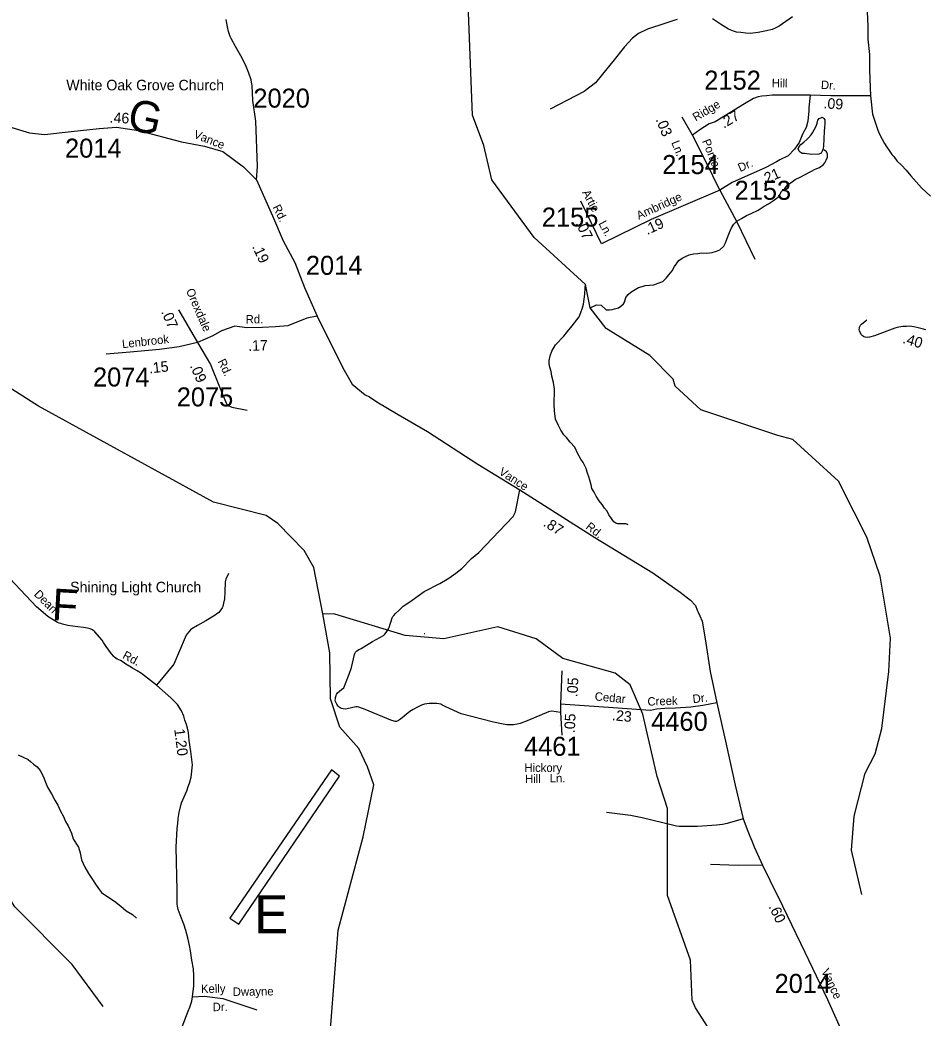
# Model space of a CAD drawing. Extents: x 1551653 to 1702041, y 811336 to 920032.
# Drawn here: x 1680347 to 1687370, y 877087 to 884840 of the extents above; entities that cross this region are included whole.
import ezdxf

# ---------------------------------------------------------------- set-up
doc = ezdxf.new("R2010")
doc.units = 0
for name, color, linetype in [('Old_Level_10', 7, 'Continuous'), ('Old_Level_11', 7, 'Continuous'), ('Old_Level_17', 7, 'Continuous'), ('Old_Level_20', 7, 'Continuous'), ('Old_Level_22', 7, 'Continuous'), ('Old_Level_32', 7, 'Continuous'), ('Old_Level_35', 7, 'Continuous'), ('Old_Level_55', 7, 'Continuous'), ('Old_Level_59', 7, 'Continuous'), ('Old_Level_62', 7, 'Continuous'), ('Old_Level_8', 7, 'Continuous')]:
    doc.layers.add(name, color=color, linetype=linetype)

msp = doc.modelspace()

# ---------------------------------------------------------------- linework, layer by layer
at = {"layer": 'Old_Level_32'}
for p, q in [((1685572.63, 883945.205), (1685490.361, 884085.666)), ((1684864.092, 883100.013), (1684705.151, 883432.817)), ((1681578.127, 882589.086), (1681725.391, 882334.504)), ((1684556.164, 879783.581), (1684546.638, 879526.165))]:
    msp.add_line(p, q, dxfattribs=at)
for points in [[(1686927.432, 884905.713), (1686933.981, 884787.773), (1686933.981, 884689.489), (1686947, 884572.436), (1686947, 884448.927), (1686953.875, 884250.502)], [(1682185.996, 883597.804), (1682193.099, 883700.988), (1682180.749, 884054.708), (1682157.535, 884215.233), (1682150.636, 884329.232), (1682146.338, 884357.231), (1682142.735, 884373.432), (1682125.435, 884427.533), (1682100.137, 884489.833), (1682062.437, 884560.131), (1682021.338, 884634.53), (1681988.136, 884696.23), (1681981.138, 884711.83), (1681968.438, 884749.232), (1681958.438, 884787.132), (1681949.038, 884843.132)], [(1686484.844, 884255.188), (1686189.645, 884255.188), (1686146.091, 884250.344), (1686109.796, 884247.923), (1686082.483, 884242.868), (1686045.784, 884230.568), (1685974.294, 884187.379), (1685746.846, 884049.34), (1685700.873, 884032.388), (1685628.283, 883986.375), (1685572.63, 883945.205)], [(1686484.844, 884255.188), (1686475.165, 884155.896), (1686475.165, 884134.101), (1686467.906, 884054.183), (1686453.389, 884003.327), (1686426.772, 883952.47), (1686400.522, 883888.353), (1686364.466, 883835.347), (1686315.257, 883783.44), (1686250.427, 883754.034), (1686223.127, 883736.534), (1686141.828, 883692.833), (1685880.828, 883577.334), (1685783.141, 883516.557)], [(1686953.875, 884250.502), (1686645.226, 884250.132), (1686484.844, 884255.188)], [(1686953.875, 884250.502), (1686970.813, 884107.619), (1687009.528, 883991.376), (1687019.206, 883962.315), (1687045.823, 883913.88), (1687062.903, 883880.547), (1687081.101, 883850.198), (1687099.055, 883826.697), (1687120.513, 883793.331), (1687134.212, 883779.234), (1687159.228, 883744.896), (1687195.523, 883710.992), (1687231.817, 883672.245), (1687268.112, 883628.653), (1687350.581, 883536.518), (1687421.35, 883470.765)], [(1679908.321, 884147.918), (1680133.015, 884066.416), (1680285.324, 884004.533), (1680422.554, 883962.273), (1680538.536, 883950.788), (1680745.327, 883972.68), (1680962.113, 883996.263), (1681096.185, 884007.083), (1681268.442, 883982.113), (1681603.048, 883892.495), (1681781.089, 883859.772), (1681922.472, 883817.322), (1682082.706, 883699.403), (1682185.996, 883597.804)], [(1685783.141, 883516.557), (1685674.256, 883739.357), (1685572.63, 883945.205)], [(1682185.996, 883597.804), (1682308.918, 883317.344), (1682393.101, 883124.732), (1682482.643, 882954.928), (1682558.047, 882761.541), (1682656.136, 882538.137)], [(1685783.141, 883516.557), (1685250.989, 883290.486), (1684864.092, 883100.013)], [(1682656.136, 882538.137), (1682575.509, 882524.324), (1682428.245, 882464.028), (1682332.299, 882455.096), (1682231.892, 882450.629), (1682109.172, 882448.396), (1682017.689, 882461.795), (1681912.819, 882423.831), (1681845.881, 882385.867), (1681725.391, 882334.504)], [(1682656.136, 882538.137), (1682854.735, 882136.235), (1682928.294, 882010.69), (1683028.241, 881928.399), (1683062.564, 881913.066), (1683119.864, 881872.567), (1683286.463, 881774.851), (1683512.676, 881642.782), (1683903.834, 881388.076), (1684229.015, 881189.972), (1684812.076, 880819.47), (1685264.501, 880545.898), (1685476.575, 880394.961), (1685556.692, 880333.643), (1685594.394, 880291.192), (1685607.683, 880253.968), (1685615.682, 880239.667), (1685627.383, 880211.007), (1685646.235, 880168.556), (1685669.798, 880031.77), (1685707.928, 879778.641), (1685759.59, 879535.7)], [(1687384.526, 882432.635), (1687356.527, 882441.034), (1687313.027, 882451.835), (1687290.527, 882455.834), (1687259.028, 882460.135), (1687233.726, 882459.636), (1687204.825, 882457.937), (1687175.225, 882452.937), (1687143.526, 882446.434), (1686984.127, 882386.635), (1686946.128, 882375.237), (1686928.028, 882373.935), (1686912.027, 882375.237), (1686903.828, 882378.436), (1686899.028, 882380.834), (1686892.227, 882385.536), (1686884.826, 882394.837), (1686874.327, 882411.835), (1686869.028, 882425.437), (1686866.627, 882435.936), (1686867.427, 882445.135), (1686868.927, 882452.635), (1686873.726, 882462.737), (1686877.125, 882467.937), (1686884.826, 882475.936), (1686925.226, 882511.234)], [(1681725.391, 882334.504), (1681584.988, 882301.395), (1681431.03, 882279.064), (1681203.438, 882258.964), (1681018.243, 882243.332)], [(1681725.391, 882334.504), (1681828.03, 882162.549), (1681897.17, 881990.961), (1681951.476, 881857.078)], [(1681607.64, 877019.09), (1681653.568, 877139.696), (1681665.841, 877170.402), (1681681.22, 877218.7), (1681687.817, 877251.698), (1681698.57, 877338.26), (1681698.57, 877414.001), (1681696.524, 877469.272), (1681682.438, 877535.844), (1681673.136, 877608.245), (1681665.138, 877650.145), (1681651.539, 877710.447), (1681636.237, 877766.545), (1681620.236, 877816.444), (1681591.139, 877888.944), (1681577.238, 877931.243), (1681571.539, 877956.043), (1681568.537, 877971.844), (1681567.536, 877985.344), (1681568.038, 878077.244), (1681561.052, 878414.809), (1681568.119, 878558.573), (1681572.83, 878598.639), (1681575.185, 878636.347), (1681584.607, 878683.483), (1681603.451, 878758.9), (1681643.495, 878850.814), (1681655.272, 878886.166), (1681664.694, 878912.09), (1681676.471, 878956.87), (1681688.737, 879052.944), (1681675.436, 879157.242), (1681662.037, 879243.242), (1681657.136, 879303.798), (1681649.698, 879338.03), (1681640.773, 879366.309), (1681628.872, 879400.542), (1681619.947, 879431.798), (1681602.096, 879473.473), (1681570.857, 879521.101), (1681518.792, 879573.194), (1681407.224, 879671.426), (1681291.194, 879763.705), (1681258.468, 879783.054), (1681222.766, 879803.891), (1681200.409, 879818.767), (1681170.51, 879834.764), (1681149.876, 879850.031), (1681127.562, 879863.426), (1681102.273, 879875.333), (1681081.208, 879890.024), (1681075.407, 879896.421), (1681057.646, 879915.519), (1681015.994, 879973.566), (1680997.439, 880004.842), (1680985.638, 880022.542), (1680929.633, 880087.159), (1680909.956, 880101.488), (1680892.056, 880109.69), (1680873.3, 880114.536), (1680841.109, 880120.977), (1680797.652, 880125.808), (1680718.785, 880135.471), (1680678.547, 880145.133), (1680663.695, 880151.435), (1680652.596, 880154.634), (1680638.308, 880159.627), (1680604.508, 880178.952), (1680564.27, 880206.329), (1680475.14, 880280.14), (1680268.116, 880501.032)], [(1685759.59, 879535.7), (1685651.631, 879513.454), (1685559.549, 879500.742), (1685438.888, 879494.386), (1685356.331, 879491.208), (1685292.826, 879484.852), (1685245.131, 879474.941), (1684955.03, 879495.541), (1684546.638, 879526.165)], [(1685759.59, 879535.7), (1685832.928, 879213.144), (1685902.029, 878894.644), (1685965.628, 878634.044), (1686000.73, 878537.745), (1686016.428, 878499.644), (1686032.029, 878463.244), (1686051.428, 878417.243), (1686114.227, 878274.445), (1686173.229, 878158.044), (1686271.628, 877959.144), (1686444.128, 877599.446), (1686618.829, 877231.547), (1686752.027, 876936.347), (1686909.675, 876600.224)], [(1684546.638, 879526.165), (1684546.638, 879459.428), (1684556.832, 879283.442)]]:
    msp.add_lwpolyline(points, dxfattribs=at)
at = {"layer": 'Old_Level_35'}
for points in [[(1685451.528, 884843.77), (1685434.927, 884836.969), (1685357.471, 884811.823), (1685221.959, 884768.548), (1685152.761, 884733.928), (1685106.629, 884699.308), (1685043.197, 884630.069), (1684953.816, 884517.553), (1684873.086, 884419.464), (1684818.304, 884350.223), (1684728.923, 884283.868), (1684466.547, 884145.389)], [(1686349.311, 884863.753), (1686245.513, 884791.628), (1686209.213, 884772.834), (1686191.316, 884765.032), (1686147.483, 884754.123), (1686120.844, 884750.187), (1686080.644, 884743.389), (1686020.62, 884733.928), (1685986.021, 884736.813), (1685945.655, 884742.583), (1685913.939, 884745.468), (1685890.873, 884751.238), (1685850.508, 884768.548), (1685789.96, 884806.053), (1685726.528, 884849.328)], [(1685783.141, 883516.557), (1685916.173, 883272.469), (1686055.304, 882981.859)], [(1681951.476, 881857.078), (1681959.635, 881849.838), (1681969.737, 881842.738), (1681982.037, 881836.938), (1681993.838, 881832.338), (1682111.538, 881809.336)], [(1684546.638, 879459.428), (1684478.233, 879470.541), (1684464.43, 879469.141), (1684452.531, 879466.44), (1684287.931, 879396.24), (1684231.73, 879374.741), (1684209.631, 879368.941), (1684181.334, 879365.243), (1684155.632, 879363.442), (1684129.132, 879365.043), (1684087.833, 879371.142), (1684025.832, 879384.843), (1683774.333, 879451.04), (1683656.633, 879503.94), (1683624.133, 879521.04), (1683615.334, 879525.443), (1683601.033, 879528.74), (1683585.935, 879530.643), (1683553.133, 879531.342), (1683526.233, 879530.541), (1683490.935, 879525.741), (1683465.534, 879516.44), (1683430.334, 879498.041), (1683401.135, 879483.242), (1683388.835, 879476.64), (1683376.233, 879468.642), (1683303.734, 879407.743), (1683288.133, 879397.943), (1683277.835, 879393.143), (1683271.536, 879391.342), (1683263.035, 879390.84), (1683252.933, 879392.041), (1683227.733, 879400.141), (1683028.534, 879482.343), (1682978.734, 879502.641), (1682967.635, 879505.243), (1682956.434, 879505.141), (1682888.534, 879487.441), (1682875.634, 879486.04), (1682858.334, 879487.743), (1682845.234, 879491.942), (1682835.834, 879496.04), (1682826.435, 879502.142), (1682820.336, 879509.14), (1682809.135, 879525.141), (1682802.435, 879535.141), (1682799.036, 879544.442), (1682796.635, 879556.64), (1682797.235, 879566.44), (1682798.036, 879577.241), (1682802.334, 879591.64), (1682807.134, 879602.041), (1682809.535, 879606.24), (1682814.834, 879612.342), (1682845.634, 879638.041), (1682861.933, 879651.742), (1682868.436, 879664.442), (1682876.136, 879685.643), (1682904.834, 879759.242), (1682923.334, 879811.039), (1682946.336, 879911.039), (1682950.536, 879922.44), (1682954.935, 879928.939), (1682964.335, 879938.939), (1682977.333, 879947.84), (1682998.534, 879958.539), (1683085.335, 880011.941), (1683171.933, 880058.739), (1683182.333, 880068.44), (1683191.733, 880080.642), (1683202.533, 880096.541), (1683209.433, 880109.841), (1683214.232, 880120.642), (1683239.036, 880196.239), (1683241.434, 880200.74), (1683244.534, 880205.34), (1683250.935, 880213.04), (1683263.333, 880228.24), (1683289.833, 880253.64), (1683323.934, 880285.441), (1683361.535, 880310.241), (1683394.134, 880332.941), (1683486.732, 880399.939), (1683609.534, 880462.839), (1683677.932, 880504.04), (1683732.233, 880542.039), (1683778.634, 880579.138), (1683855.334, 880656.34), (1683911.833, 880703.839), (1684177.325, 880983.344), (1684196.025, 881020.168), (1684229.015, 881189.972)], [(1681966.837, 880540.241), (1681946.538, 880496.34), (1681942.536, 880474.44), (1681937.936, 880394.44), (1681935.636, 880344.24), (1681929.337, 880310.241), (1681923.136, 880282.439), (1681918.736, 880273.04), (1681912.936, 880264.241), (1681898.838, 880246.541), (1681888.736, 880235.54), (1681877.736, 880225.94), (1681863.737, 880215.041), (1681792.237, 880173.142), (1681726.138, 880135.442), (1681682.037, 880109.74), (1681673.337, 880102.742), (1681659.938, 880087.942), (1681645.738, 880070.14), (1681639.337, 880060.14), (1681629.436, 880042.24), (1681542.136, 879834.54), (1681407.224, 879671.426)], [(1685965.628, 878634.044), (1685841.13, 878599.142), (1685805.53, 878590.943), (1685759.129, 878584.044), (1685685.13, 878578.644), (1685610.93, 878575.543), (1685516.928, 878574.244), (1685469.031, 878575.543), (1685447.128, 878577.945), (1685426.229, 878581.344), (1685179.629, 878641.442), (1685089.731, 878660.343), (1684903.73, 878684.142)], [(1686114.227, 878274.445), (1685926.429, 878272.443), (1685712.229, 878280.344)], [(1681687.817, 877251.698), (1681780.39, 877256.378), (1681923.576, 877237.954), (1682187.448, 877151.978)]]:
    msp.add_lwpolyline(points, dxfattribs=at)
at = {"layer": 'Old_Level_55'}
msp.add_lwpolyline([(1682767.235, 879013.643), (1681977.637, 877863.343), (1682046.935, 877816.644), (1682828.636, 878966.743), (1682767.235, 879013.643)], dxfattribs=at)
at = {"layer": 'Old_Level_59'}
for points in [[(1686887.723, 878047.067), (1686807.753, 878390.017), (1686826.72, 878655.457), (1686913.662, 878988.564), (1686990.659, 879138.047), (1687042.743, 879337.153), (1687097.697, 879779.245), (1687108.667, 880038.328), (1687029.626, 880518.82), (1686924.628, 880822.84), (1686827.746, 881015.709), (1686704.714, 881257.875), (1686349.667, 881580.217), (1686233.71, 881612.103), (1685635.675, 881811.414), (1685436.672, 881996.063), (1685420.678, 882048.864), (1685239.72, 882233.103), (1684899.641, 882443.487), (1684776.712, 882603.632), (1684739.7, 882784.898), (1684340.669, 883150.814), (1684011.663, 883597.417), (1683951.081, 883864.879), (1683862.548, 884099.44), (1683801.689, 885699.304)], [(1680992.578, 877175.699), (1680753.59, 877502.244), (1680308.627, 877951.206), (1680226.606, 878077.62), (1680219.635, 878186.093), (1680186.621, 878242.482), (1680140.587, 878617.727), (1680036.626, 878993.998), (1680039.599, 879312.444), (1680024.63, 879421.019), (1679990.591, 879428.298), (1679894.627, 879765.096), (1679606.631, 880125.475), (1679401.579, 880493.954), (1679337.603, 880669.273), (1679341.602, 881102.548), (1679550.55, 881859.806), (1679711.618, 882174.971), (1679855.565, 882316.457), (1679932.509, 882499.3), (1680030.105, 882568.041)], [(1682700.662, 880226.566), (1682629.612, 880585.92), (1682555.588, 880718.588), (1682349.613, 880929.587), (1682258.673, 880990.59), (1681851.644, 881094.039), (1680491.636, 881840.633), (1680220.314, 882013.302), (1680089.285, 882265.414), (1680030.105, 882568.041)], [(1682433.685, 874750.035), (1682476.643, 874910.078), (1682621.615, 875156.551), (1682647.656, 875257.846), (1682667.239, 875348.172), (1682591.677, 875943.233), (1682617.616, 876374.458), (1682713.683, 876815.627), (1682763.408, 877033.803), (1682818.086, 877768.874), (1683013.138, 878494.192), (1683096.275, 878899.397), (1683046.688, 879037.777), (1682980.661, 879180.288), (1682832.613, 879347.405), (1682759.615, 879565.581), (1682755.616, 879923.499), (1682700.662, 880226.566)], [(1685968.68, 876348.929), (1685953.711, 876529.785), (1685888.71, 876708.282), (1685593.64, 877167.394), (1685569.649, 877226.962), (1685556.73, 877535.77), (1685377.72, 878038.353), (1685376.695, 878714.614), (1685296.724, 878962.42), (1685184.663, 879447.266), (1685087.674, 879675.694), (1684971.717, 879766.737), (1684563.663, 879880.13), (1684357.688, 880031.972), (1684058.62, 880126.706), (1683640.621, 880033.509), (1683340.63, 880059.243), (1682792.628, 880224.721), (1682700.662, 880226.566)]]:
    msp.add_lwpolyline(points, dxfattribs=at)
at = {"layer": 'Old_Level_62'}
msp.add_line((1683488.062, 880074.827), (1683492.266, 880074.52), dxfattribs=at)
for points in [[(1686583.734, 883833.535), (1686579.428, 883819.591), (1686571.328, 883805.648), (1686553.181, 883795.908), (1686499.15, 883794.472), (1686441.222, 883801.034), (1686423.178, 883803.187), (1686407.286, 883811.389), (1686399.392, 883821.539), (1686393.548, 883837.533), (1686399.802, 883855.475), (1686411.9, 883873.417), (1686436.199, 883891.154), (1686460.395, 883910.942), (1686472.595, 883924.783), (1686492.793, 883946.518), (1686502.943, 883962.41), (1686519.347, 883990.297), (1686531.548, 884014.186), (1686539.852, 884038.074), (1686546.107, 884060.015), (1686556.154, 884073.958), (1686568.355, 884079.802), (1686576.352, 884083.698), (1686586.297, 884079.597), (1686592.243, 884073.548), (1686600.035, 884063.398), (1686599.83, 884033.46), (1686597.575, 884007.521), (1686595.217, 883973.483), (1686590.603, 883915.453), (1686587.937, 883859.576), (1686585.784, 883843.48), (1686583.734, 883833.535)], [(1684776.712, 882603.632), (1684826.729, 882626.989), (1684863.31, 882623.065), (1684901.691, 882587.023), (1684925.682, 882586.818), (1684947.623, 882590.611), (1684965.77, 882596.455), (1684995.913, 882604.042), (1685014.06, 882615.935), (1685036.206, 882633.672), (1685042.46, 882647.616), (1685052.815, 882683.5), (1685073.012, 882707.286), (1685093.21, 882725.023), (1685125.403, 882746.759), (1685151.65, 882762.445), (1685179.639, 882770.135), (1685203.836, 882775.876), (1685237.772, 882779.567), (1685269.965, 882783.258), (1685304.004, 882794.843), (1685340.195, 882808.479), (1685366.442, 882834.213), (1685388.793, 882859.947), (1685413.091, 882891.73), (1685431.443, 882925.564), (1685465.892, 882971.188), (1685490.191, 882988.925), (1685516.335, 883002.664), (1685544.427, 883016.3), (1685580.516, 883023.989), (1685612.709, 883025.629), (1685644.698, 883031.268), (1685676.686, 883028.91), (1685702.727, 883030.653), (1685724.668, 883032.396), (1685756.964, 883044.084), (1685782.903, 883053.824), (1685815.301, 883083.454), (1685827.604, 883109.393), (1685844.008, 883149.173), (1685858.464, 883189.056), (1685874.766, 883224.94), (1685893.221, 883252.725), (1685915.469, 883276.511), (1685951.661, 883298.144), (1685989.903, 883319.674), (1686028.042, 883337.309), (1686080.433, 883362.735), (1686128.826, 883394.211), (1686160.916, 883411.948), (1686209.309, 883441.373), (1686241.604, 883467.004), (1686262.109, 883506.887), (1686288.356, 883530.57), (1686310.604, 883558.355), (1686336.851, 883576.092), (1686369.044, 883599.775), (1686407.184, 883617.41), (1686447.579, 883638.94), (1686489.82, 883662.521), (1686523.961, 883680.156), (1686558.102, 883693.689), (1686586.297, 883713.477), (1686598.6, 883729.368), (1686608.853, 883749.258), (1686618.9, 883773.147), (1686621.361, 883797.138), (1686611.416, 883815.285), (1686597.575, 883827.383), (1686583.734, 883833.535)], [(1685071.782, 880918.514), (1685053.943, 880924.768), (1685023.902, 880925.076), (1684991.914, 880925.383), (1684975.92, 880931.638), (1684960.029, 880941.788), (1684946.29, 880959.935), (1684938.396, 880976.031), (1684922.709, 880996.229), (1684908.971, 881024.321), (1684887.133, 881048.62), (1684869.396, 881076.814), (1684845.815, 881105.009), (1684822.131, 881139.355), (1684806.445, 881171.549), (1684790.758, 881199.641), (1684783.069, 881229.783), (1684773.431, 881265.975), (1684765.639, 881289.966), (1684754.054, 881326.158), (1684746.467, 881354.25), (1684722.886, 881402.54), (1684705.149, 881426.736), (1684679.517, 881468.977), (1684658.192, 881521.265), (1684622.513, 881559.712), (1684592.883, 881596.006), (1684573.198, 881616.204), (1684547.566, 881652.498), (1684529.932, 881690.74), (1684508.401, 881738.928), (1684499.072, 881803.109), (1684497.636, 881853.142), (1684498.046, 881889.128), (1684500.404, 881929.113), (1684498.867, 881971.149), (1684491.382, 882023.232), (1684480.002, 882073.368), (1684472.415, 882109.457), (1684462.675, 882141.547), (1684459.086, 882167.692), (1684459.292, 882193.631), (1684465.648, 882231.565), (1684480.002, 882267.449), (1684506.556, 882315.227), (1684571.25, 882384.534), (1684599.752, 882420.213), (1684636.251, 882463.889), (1684691, 882533.299), (1684705.251, 882567.133), (1684717.76, 882603.017), (1684726.064, 882631.007), (1684734.882, 882710.875), (1684737.445, 882756.909), (1684739.7, 882784.898)], [(1680332.823, 879130.665), (1680372.706, 879112.21), (1680410.436, 879095.806), (1680430.326, 879079.607), (1680452.061, 879059.307), (1680479.948, 879037.059), (1680505.58, 879010.71), (1680527.213, 878966.418), (1680544.745, 878920.282), (1680562.277, 878880.091), (1680591.702, 878829.751), (1680617.231, 878779.411), (1680640.812, 878741.169), (1680662.342, 878694.929), (1680685.821, 878652.689), (1680701.507, 878614.447), (1680723.14, 878580.203), (1680746.516, 878523.916), (1680760.152, 878477.779), (1680785.578, 878437.487), (1680801.367, 878415.341), (1680815.003, 878371.152), (1680826.384, 878317.018), (1680851.708, 878258.784), (1680879.287, 878210.391), (1680910.763, 878164.05), (1680934.344, 878127.858), (1680958.027, 878093.512), (1680981.711, 878061.216), (1681037.28, 878022.666), (1681080.956, 877994.164), (1681130.579, 877955.614), (1681172.204, 877919.115), (1681222.032, 877890.613), (1681253.61, 877862.315)]]:
    msp.add_lwpolyline(points, dxfattribs=at)
at = {"layer": 'Old_Level_8'}
msp.add_line((1684538.629, 879357.16), (1684538.629, 879357.16), dxfattribs=at)

# ---------------------------------------------------------------- texts
at = {"layer": 'Old_Level_10'}
for s, p in [('Kelly', (1681753.787, 877281.089)), ('Dwayne', (1682000.886, 877258.612)), ('Dr.', (1681844.595, 877140.005))]:
    msp.add_text(s, height=65.6167, rotation=0.7742694, dxfattribs=at).set_placement(p)
at = {"layer": 'Old_Level_11'}
for s, rotation, p in [('Hill', 358.6986444, (1686186.873, 884317.527)), ('Dr.', 356.3902306, (1686567.548, 884304.376)), ('Ridge', 30.7405111, (1685596.897, 884049.793)), ('Vance', 338.2444306, (1681690.764, 883926.546)), ('Ln.', 291.7485528, (1685405.302, 883887.803)), ('Portia', 291.7485528, (1685644.404, 883899.18)), ('Dr.', 23.8704722, (1685941.413, 883657.628)), ('Artie', 298.0304944, (1684711.919, 883499.535)), ('Ambridge', 24.7446167, (1685154.808, 883286.816)), ('Rd.', 296.4438556, (1682307.865, 883385.838)), ('Ln.', 298.0304944, (1684839.315, 883259.411)), ('Orexdale', 293.4499583, (1681635.466, 882737.803)), ('Rd.', 0.9841444, (1682101.07, 882481.334)), ('Lenbrook', 6.3311972, (1681143.939, 882289.66)), ('Rd.', 295.7299222, (1681881.064, 882187.774)), ('Vance', 327.1312944, (1684061.518, 881314.003)), ('Rd.', 322.2328472, (1684736.872, 880892.849)), ('Dean', 314.6009389, (1680452.322, 880374.306)), ('Rd.', 331.8505556, (1681138.712, 879884.635)), ('Cedar', 354.6119861, (1684810.031, 879554.618)), ('Creek', 2.0081667, (1685222.628, 879512.618)), ('Dr.', 7.3725111, (1685576.634, 879531.857)), ('Vance', 295.4012139, (1686570.038, 877451.323))]:
    msp.add_text(s, height=65.6167, rotation=rotation, dxfattribs=at).set_placement(p)
for s, p in [('Hickory', (1684265.833, 878998.566)), ('Hill', (1684270.668, 878912.386)), ('Ln.', (1684462.38, 878917.455))]:
    msp.add_text(s, height=65.6167, dxfattribs=at).set_placement(p)
at = {"layer": 'Old_Level_17'}
for s, rotation, p in [('.09', 356.3902306, (1686587.136, 884153.239)), ('.46', 357.3552194, (1681042.57, 884041.835)), ('.27', 30.7405111, (1685814.461, 883994.951)), ('.03', 292.3110222, (1685283.866, 884066.401)), ('.21', 23.8704722, (1686122.299, 883557.094)), ('.07', 295.5282694, (1684660.989, 883260.934)), ('.19', 24.5877111, (1685219.355, 883168.449)), ('.19', 295.1741861, (1682148.128, 883079.282)), ('.07', 293.4499583, (1681442.402, 882572.742)), ('.17', 1.2145056, (1682120.567, 882268.677)), ('.40', 343.3012, (1687198.302, 882331.344)), ('.15', 6.3312, (1681353.827, 882093.541)), ('.09', 293.4427, (1681665.831, 882153.12)), ('.87', 327.5376361, (1684406.168, 880913.408)), ('.05', 86.9375194, (1684677.22, 879577.752)), ('.23', 354.5022972, (1684943.586, 879400.436)), ('.05', 87.4050167, (1684656.732, 879298.521)), ('1.20', 277.2673833, (1681545.326, 879330.23)), ('.60', 295.6209194, (1686160.274, 877953.032))]:
    msp.add_text(s, height=82.0208, rotation=rotation, dxfattribs=at).set_placement(p)
at = {"layer": 'Old_Level_20'}
msp.add_text('E', height=295.275, dxfattribs=at).set_placement((1682167.829, 877745.214))
at = {"layer": 'Old_Level_22'}
for s, p in [('White Oak Grove Church', (1680707.554, 884292.832)), ('Shining Light Church', (1680737.421, 880393.77))]:
    msp.add_text(s, height=82.02083, dxfattribs=at).set_placement(p)
for s, rotation, p in [('G', 347.3651361, (1681169.957, 883994.147)), ('F', 356.8176167, (1680591.085, 880178.289))]:
    msp.add_text(s, height=246.062, rotation=rotation, dxfattribs=at).set_placement(p)
at = {"layer": 'Old_Level_8'}
for s, p in [('2152', (1685662.934, 884298.153)), ('2020', (1682160.357, 884158.546)), ('2014', (1680697.31, 883769.995)), ('2154', (1685336.304, 883642.583)), ('2153', (1685898.398, 883442.821)), ('2155', (1684401.254, 883234.685)), ('2014', (1682568.396, 882859.874)), ('2074', (1680914.636, 881992.394)), ('2075', (1681565.06, 881837.744)), ('4460', (1685250.457, 879317.631)), ('4461', (1684262.608, 879123.989)), ('2014', (1686209.067, 877281.981))]:
    msp.add_text(s, height=147.6375, dxfattribs=at).set_placement(p)

doc.saveas('drawing.dxf')
